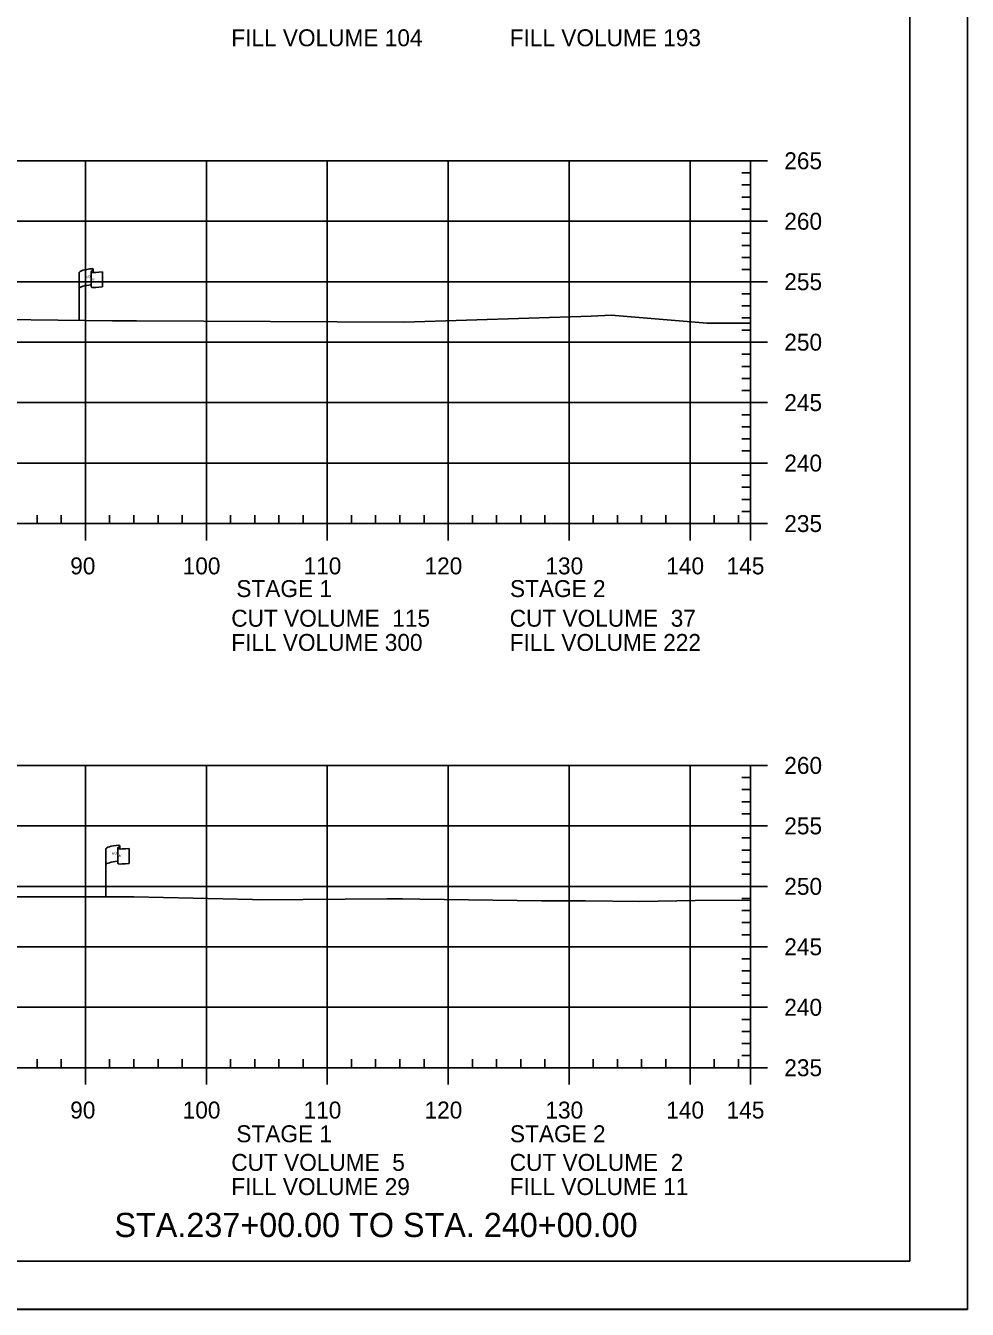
# Model space of a CAD drawing. Extents: x 1365647 to 1367999, y 387113 to 400173.
# Drawn here: x 1365979.1 to 1366057, y 392919.5 to 393025.7 of the extents above; entities that cross this region are included whole.
import ezdxf

# ---------------------------------------------------------------- set-up
doc = ezdxf.new("R2010")
doc.units = 0
for name, color, linetype in [('E_Existing ROW', 7, 'Continuous'), ('R_Axis', 7, 'Continuous'), ('R_Axis Annot', 7, 'Continuous'), ('R_Border', 7, 'Continuous'), ('R_Draft', 7, 'Continuous'), ('R_Exist Surface', 7, 'Continuous'), ('R_Grid', 7, 'Continuous'), ('R_No Plot', 7, 'Continuous')]:
    doc.layers.add(name, color=color, linetype=linetype)

msp = doc.modelspace()

# ---------------------------------------------------------------- linework, layer by layer
at = {"layer": 'E_Existing ROW'}
for p, q in [((1365984.57, 393005.34), (1365984.57, 393005.33)), ((1365984.74, 393005.5), (1365984.74, 393005.26)), ((1365983.58, 393001.3), (1365983.58, 393005.25)), ((1365984.57, 393005.33), (1365984.57, 393004.1)), ((1365985.51, 393005.31), (1365985.51, 393004.07)), ((1365985.77, 392953.62), (1365985.77, 392957.57)), ((1365986.76, 392957.67), (1365986.76, 392957.66)), ((1365986.76, 392957.66), (1365986.76, 392956.43)), ((1365986.93, 392957.83), (1365986.93, 392957.59)), ((1365987.7, 392957.63), (1365987.7, 392956.39))]:
    msp.add_line(p, q, dxfattribs=at)
for centre, radius, start, end in [((1365984.65, 393005.34), 0.078, 88.6458, 274.2828), ((1365984.66, 393005.5), 0.0783, 263.0712, 93.9564), ((1365984.65, 393004.1), 0.0783, 180, 273.9564), ((1365986.84, 392957.67), 0.078, 88.6458, 274.2828), ((1365986.85, 392957.83), 0.0783, 263.0712, 93.9564), ((1365986.84, 392956.43), 0.0783, 180, 273.9564)]:
    msp.add_arc(centre, radius, start, end, dxfattribs=at)
for centre, major_axis, ratio, start_param, end_param in [((1365985.16, 393005.29), (-1.58, -0.04), 0.19887, 5.030368, 6.283185), ((1365985.87, 393005.41), (-1.23, -0.13), 0.052933, 0.159456, 1.268315), ((1365985.15, 393003.97), (-1.58, -0.04), 0.19887, 5.083035, 6.194897), ((1365985.87, 393004.17), (-1.23, -0.13), 0.052933, 0.159456, 1.268315), ((1365987.35, 392957.62), (-1.58, -0.04), 0.19887, 5.030368, 6.283185), ((1365988.06, 392957.73), (-1.23, -0.13), 0.052933, 0.159456, 1.268315), ((1365987.34, 392956.3), (-1.58, -0.04), 0.19887, 5.083035, 6.194897), ((1365988.06, 392956.49), (-1.23, -0.13), 0.052933, 0.159456, 1.268315)]:
    msp.add_ellipse(centre, major_axis=major_axis, ratio=ratio, start_param=start_param, end_param=end_param, dxfattribs=at)
at = {"layer": 'R_Axis'}
for p, q in [((1366039.09, 392984.5), (1366039.09, 393014.5)), ((1366040.49, 393014.5), (1366039.09, 393014.5)), ((1366039.09, 393013.5), (1366038.39, 393013.5)), ((1366039.09, 393012.5), (1366038.39, 393012.5)), ((1366039.09, 393011.5), (1366038.39, 393011.5)), ((1366039.09, 393010.5), (1366038.39, 393010.5)), ((1366040.49, 393009.5), (1366039.09, 393009.5)), ((1366039.09, 393008.5), (1366038.39, 393008.5)), ((1366039.09, 393007.5), (1366038.39, 393007.5)), ((1366039.09, 393006.5), (1366038.39, 393006.5)), ((1366039.09, 393005.5), (1366038.39, 393005.5)), ((1366040.49, 393004.5), (1366039.09, 393004.5)), ((1366039.09, 393003.5), (1366038.39, 393003.5)), ((1366039.09, 393002.5), (1366038.39, 393002.5)), ((1366039.09, 393001.5), (1366038.39, 393001.5)), ((1366039.09, 393000.5), (1366038.39, 393000.5)), ((1366040.49, 392999.5), (1366039.09, 392999.5)), ((1366039.09, 392998.5), (1366038.39, 392998.5)), ((1366039.09, 392997.5), (1366038.39, 392997.5)), ((1366039.09, 392996.5), (1366038.39, 392996.5)), ((1366039.09, 392995.5), (1366038.39, 392995.5)), ((1366040.49, 392994.5), (1366039.09, 392994.5)), ((1366039.09, 392993.5), (1366038.39, 392993.5)), ((1366039.09, 392992.5), (1366038.39, 392992.5)), ((1366039.09, 392991.5), (1366038.39, 392991.5)), ((1366039.09, 392990.5), (1366038.39, 392990.5)), ((1366040.49, 392989.5), (1366039.09, 392989.5)), ((1366039.09, 392988.5), (1366038.39, 392988.5)), ((1366039.09, 392987.5), (1366038.39, 392987.5)), ((1366039.09, 392986.5), (1366038.39, 392986.5)), ((1365980.09, 392984.5), (1365980.09, 392985.2)), ((1365982.09, 392984.5), (1365982.09, 392985.2)), ((1365986.09, 392984.5), (1365986.09, 392985.2)), ((1365988.09, 392984.5), (1365988.09, 392985.2)), ((1365990.09, 392984.5), (1365990.09, 392985.2)), ((1365992.09, 392984.5), (1365992.09, 392985.2)), ((1365996.09, 392984.5), (1365996.09, 392985.2)), ((1365998.09, 392984.5), (1365998.09, 392985.2)), ((1366000.09, 392984.5), (1366000.09, 392985.2)), ((1366002.09, 392984.5), (1366002.09, 392985.2)), ((1366006.09, 392984.5), (1366006.09, 392985.2)), ((1366008.09, 392984.5), (1366008.09, 392985.2)), ((1366010.09, 392984.5), (1366010.09, 392985.2)), ((1366012.09, 392984.5), (1366012.09, 392985.2)), ((1366016.09, 392984.5), (1366016.09, 392985.2)), ((1366018.09, 392984.5), (1366018.09, 392985.2)), ((1366020.09, 392984.5), (1366020.09, 392985.2)), ((1366022.09, 392984.5), (1366022.09, 392985.2)), ((1366026.09, 392984.5), (1366026.09, 392985.2)), ((1366028.09, 392984.5), (1366028.09, 392985.2)), ((1366030.09, 392984.5), (1366030.09, 392985.2)), ((1366032.09, 392984.5), (1366032.09, 392985.2)), ((1366036.09, 392984.5), (1366036.09, 392985.2)), ((1366038.09, 392984.5), (1366038.09, 392985.2)), ((1366039.09, 392985.5), (1366038.39, 392985.5)), ((1365749.09, 392984.5), (1366039.09, 392984.5)), ((1365984.09, 392983.1), (1365984.09, 392984.5)), ((1365994.09, 392983.1), (1365994.09, 392984.5)), ((1366004.09, 392983.1), (1366004.09, 392984.5)), ((1366014.09, 392983.1), (1366014.09, 392984.5)), ((1366024.09, 392983.1), (1366024.09, 392984.5)), ((1366034.09, 392983.1), (1366034.09, 392984.5)), ((1366039.09, 392983.1), (1366039.09, 392984.5)), ((1366040.49, 392984.5), (1366039.09, 392984.5)), ((1366039.09, 392939.5), (1366039.09, 392964.5)), ((1366040.49, 392964.5), (1366039.09, 392964.5)), ((1366039.09, 392963.5), (1366038.39, 392963.5)), ((1366039.09, 392962.5), (1366038.39, 392962.5)), ((1366039.09, 392961.5), (1366038.39, 392961.5)), ((1366039.09, 392960.5), (1366038.39, 392960.5)), ((1366040.49, 392959.5), (1366039.09, 392959.5)), ((1366039.09, 392958.5), (1366038.39, 392958.5)), ((1366039.09, 392957.5), (1366038.39, 392957.5)), ((1366039.09, 392956.5), (1366038.39, 392956.5)), ((1366039.09, 392955.5), (1366038.39, 392955.5)), ((1366040.49, 392954.5), (1366039.09, 392954.5)), ((1366039.09, 392953.5), (1366038.39, 392953.5)), ((1366039.09, 392952.5), (1366038.39, 392952.5)), ((1366039.09, 392951.5), (1366038.39, 392951.5)), ((1366039.09, 392950.5), (1366038.39, 392950.5)), ((1366040.49, 392949.5), (1366039.09, 392949.5)), ((1366039.09, 392948.5), (1366038.39, 392948.5)), ((1366039.09, 392947.5), (1366038.39, 392947.5)), ((1366039.09, 392946.5), (1366038.39, 392946.5)), ((1366039.09, 392945.5), (1366038.39, 392945.5)), ((1366040.49, 392944.5), (1366039.09, 392944.5)), ((1366039.09, 392943.5), (1366038.39, 392943.5)), ((1366039.09, 392942.5), (1366038.39, 392942.5)), ((1366039.09, 392941.5), (1366038.39, 392941.5)), ((1365980.09, 392939.5), (1365980.09, 392940.2)), ((1365982.09, 392939.5), (1365982.09, 392940.2)), ((1365986.09, 392939.5), (1365986.09, 392940.2)), ((1365988.09, 392939.5), (1365988.09, 392940.2)), ((1365990.09, 392939.5), (1365990.09, 392940.2)), ((1365992.09, 392939.5), (1365992.09, 392940.2)), ((1365996.09, 392939.5), (1365996.09, 392940.2)), ((1365998.09, 392939.5), (1365998.09, 392940.2)), ((1366000.09, 392939.5), (1366000.09, 392940.2)), ((1366002.09, 392939.5), (1366002.09, 392940.2)), ((1366006.09, 392939.5), (1366006.09, 392940.2)), ((1366008.09, 392939.5), (1366008.09, 392940.2)), ((1366010.09, 392939.5), (1366010.09, 392940.2)), ((1366012.09, 392939.5), (1366012.09, 392940.2)), ((1366016.09, 392939.5), (1366016.09, 392940.2)), ((1366018.09, 392939.5), (1366018.09, 392940.2)), ((1366020.09, 392939.5), (1366020.09, 392940.2)), ((1366022.09, 392939.5), (1366022.09, 392940.2)), ((1366026.09, 392939.5), (1366026.09, 392940.2)), ((1366028.09, 392939.5), (1366028.09, 392940.2)), ((1366030.09, 392939.5), (1366030.09, 392940.2)), ((1366032.09, 392939.5), (1366032.09, 392940.2)), ((1366036.09, 392939.5), (1366036.09, 392940.2)), ((1366038.09, 392939.5), (1366038.09, 392940.2)), ((1366039.09, 392940.5), (1366038.39, 392940.5)), ((1365749.09, 392939.5), (1366039.09, 392939.5)), ((1365984.09, 392938.1), (1365984.09, 392939.5)), ((1365994.09, 392938.1), (1365994.09, 392939.5)), ((1366004.09, 392938.1), (1366004.09, 392939.5)), ((1366014.09, 392938.1), (1366014.09, 392939.5)), ((1366024.09, 392938.1), (1366024.09, 392939.5)), ((1366034.09, 392938.1), (1366034.09, 392939.5)), ((1366039.09, 392938.1), (1366039.09, 392939.5)), ((1366040.49, 392939.5), (1366039.09, 392939.5))]:
    msp.add_line(p, q, dxfattribs=at)
at = {"layer": 'R_Border'}
for q in [(1366052.27, 393128.96), (1365736.09, 392923.5)]:
    msp.add_line((1366052.27, 392923.5), q, dxfattribs=at)
at = {"layer": 'R_Exist Surface'}
for points in [[(1365977.33, 393001.36), (1365986.33, 393001.27), (1365988.31, 393001.26), (1366010.44, 393001.15), (1366025.91, 393001.66), (1366027.61, 393001.72), (1366027.9, 393001.71), (1366035.52, 393001.08), (1366039.09, 393001.08)], [(1365972.63, 392953.63), (1365985.74, 392953.62), (1365986.97, 392953.63), (1365988.08, 392953.63), (1365997.9, 392953.4), (1365998.62, 392953.38), (1366009.04, 392953.47), (1366010.32, 392953.46), (1366011.75, 392953.44), (1366021.82, 392953.29), (1366025.45, 392953.31), (1366029.93, 392953.25), (1366034.53, 392953.34), (1366039.09, 392953.35)]]:
    msp.add_lwpolyline(points, dxfattribs=at)
at = {"layer": 'R_Grid'}
for p, q in [((1365749.09, 393014.5), (1366039.09, 393014.5)), ((1365984.09, 392984.5), (1365984.09, 393014.5)), ((1365994.09, 392984.5), (1365994.09, 393014.5)), ((1366004.09, 392984.5), (1366004.09, 393014.5)), ((1366014.09, 392984.5), (1366014.09, 393014.5)), ((1366024.09, 392984.5), (1366024.09, 393014.5)), ((1366034.09, 392984.5), (1366034.09, 393014.5)), ((1366039.09, 392984.5), (1366039.09, 393014.5)), ((1365749.09, 393009.5), (1366039.09, 393009.5)), ((1365749.09, 393004.5), (1366039.09, 393004.5)), ((1365749.09, 392999.5), (1366039.09, 392999.5)), ((1365749.09, 392994.5), (1366039.09, 392994.5)), ((1365749.09, 392989.5), (1366039.09, 392989.5)), ((1365749.09, 392984.5), (1366039.09, 392984.5)), ((1365749.09, 392964.5), (1366039.09, 392964.5)), ((1365984.09, 392939.5), (1365984.09, 392964.5)), ((1365994.09, 392939.5), (1365994.09, 392964.5)), ((1366004.09, 392939.5), (1366004.09, 392964.5)), ((1366014.09, 392939.5), (1366014.09, 392964.5)), ((1366024.09, 392939.5), (1366024.09, 392964.5)), ((1366034.09, 392939.5), (1366034.09, 392964.5)), ((1366039.09, 392939.5), (1366039.09, 392964.5)), ((1365749.09, 392959.5), (1366039.09, 392959.5)), ((1365749.09, 392954.5), (1366039.09, 392954.5)), ((1365749.09, 392949.5), (1366039.09, 392949.5)), ((1365749.09, 392944.5), (1366039.09, 392944.5)), ((1365749.09, 392939.5), (1366039.09, 392939.5))]:
    msp.add_line(p, q, dxfattribs=at)
at = {"layer": 'R_No Plot'}
msp.add_line((1365723.69, 392919.53), (1366057.03, 392919.53), dxfattribs=at)
msp.add_lwpolyline([(1365723.69, 393132.86), (1366057.03, 393132.86), (1366057.03, 392919.52), (1365723.69, 392919.52)], close=True, dxfattribs=at)

# ---------------------------------------------------------------- texts
at = {"layer": 'E_Existing ROW'}
for s, height, rotation, p in [('R ', 0.2, 9.9884, (1365984.1, 393004.75)), (' O', 0.2, 9.9884, (1365984.24, 393004.8)), ('W', 0.2, 351.1788, (1365984.57, 393004.63)), ('DWB 11-9-07', 0.001, 90, (1365984.74, 393005.26)), ('DWB 11-9-07', 0.001, 5.0717, (1365985.5, 393004.07)), ('DWB 11-9-07', 0.001, 90, (1365983.58, 393001.3)), ('DWB 11-9-07', 0.001, 90, (1365986.93, 392957.59)), ('R ', 0.2, 9.9884, (1365986.29, 392957.08)), (' O', 0.2, 9.9884, (1365986.43, 392957.12)), ('W', 0.2, 351.1788, (1365986.76, 392956.95)), ('DWB 11-9-07', 0.001, 5.0717, (1365987.69, 392956.39)), ('DWB 11-9-07', 0.001, 90, (1365985.77, 392953.62))]:
    msp.add_text(s, height=height, rotation=rotation, dxfattribs=at).set_placement(p)
at = {"layer": 'R_Axis Annot'}
for s, p in [('FILL VOLUME 104', (1365996.15, 393023.97)), ('FILL VOLUME 193', (1366019.18, 393023.97)), ('265', (1366041.89, 393013.8)), ('260', (1366041.89, 393008.8)), ('255', (1366041.89, 393003.8)), ('250', (1366041.89, 392998.8)), ('245', (1366041.89, 392993.8)), ('240', (1366041.89, 392988.8)), ('235', (1366041.89, 392983.8)), ('90', (1365982.83, 392980.3)), ('100', (1365992.13, 392980.3)), ('110', (1366002.13, 392980.3)), ('120', (1366012.13, 392980.3)), ('130', (1366022.13, 392980.3)), ('140', (1366032.13, 392980.3)), ('145', (1366037.12, 392980.3)), ('STAGE 1', (1365996.57, 392978.42)), ('STAGE 2', (1366019.2, 392978.42)), ('CUT VOLUME  115', (1365996.15, 392975.97)), ('CUT VOLUME  37', (1366019.18, 392975.97)), ('FILL VOLUME 300', (1365996.15, 392973.97)), ('FILL VOLUME 222', (1366019.18, 392973.97)), ('260', (1366041.89, 392963.8)), ('255', (1366041.89, 392958.8)), ('250', (1366041.89, 392953.8)), ('245', (1366041.89, 392948.8)), ('240', (1366041.89, 392943.8)), ('235', (1366041.89, 392938.8)), ('90', (1365982.83, 392935.3)), ('100', (1365992.13, 392935.3)), ('110', (1366002.13, 392935.3)), ('120', (1366012.13, 392935.3)), ('130', (1366022.13, 392935.3)), ('140', (1366032.13, 392935.3)), ('145', (1366037.12, 392935.3)), ('STAGE 1', (1365996.57, 392933.34)), ('STAGE 2', (1366019.2, 392933.34)), ('CUT VOLUME  5', (1365996.15, 392930.97)), ('CUT VOLUME  2', (1366019.18, 392930.97)), ('FILL VOLUME 29', (1365996.15, 392928.97)), ('FILL VOLUME 11', (1366019.18, 392928.97))]:
    msp.add_text(s, height=1.4, dxfattribs=at).set_placement(p)
at = {"layer": 'R_Draft'}
msp.add_text('STA.237+00.00 TO STA. 240+00.00', height=2, dxfattribs=at).set_placement((1365986.49, 392925.5))

doc.saveas('drawing.dxf')
